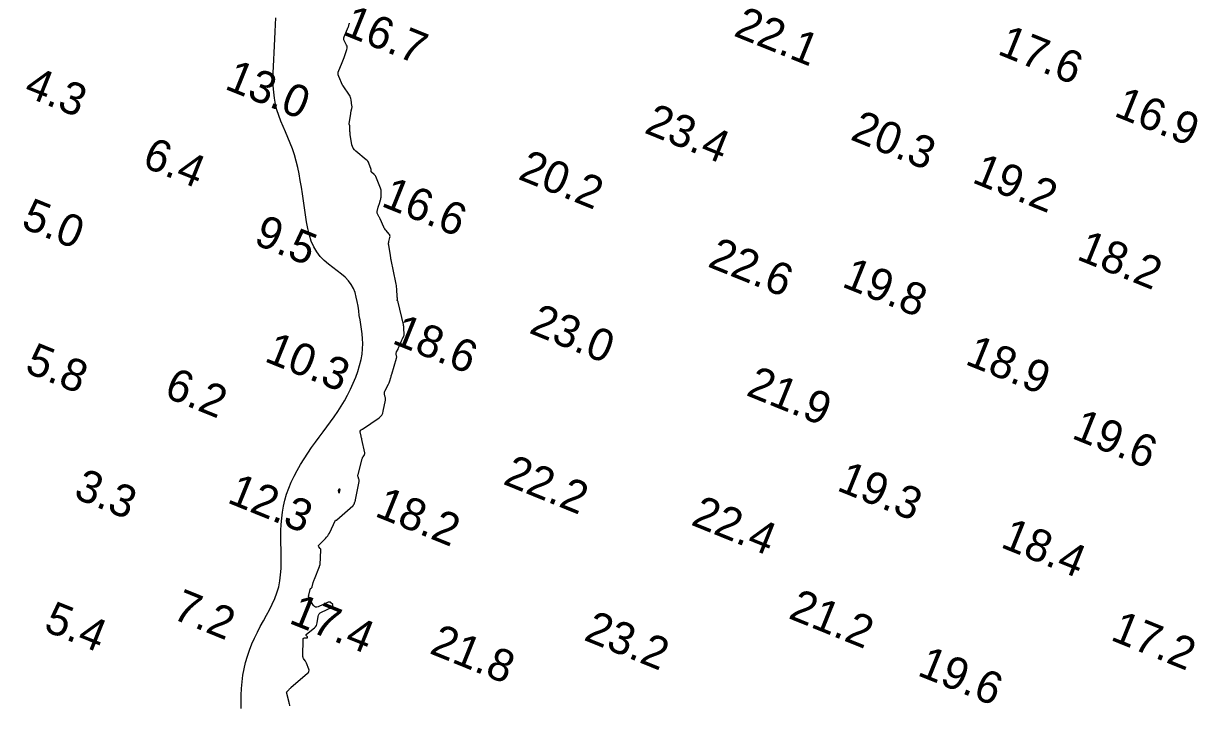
# Model space of a CAD drawing. Extents: x 3040093 to 3056816, y 408076 to 509144.
# Drawn here: x 3043782.7 to 3043964.6, y 439393.3 to 439499.2 of the extents above; entities that cross this region are included whole.
import ezdxf

# ---------------------------------------------------------------- set-up
doc = ezdxf.new("R2010")
doc.units = 0
for name, color, linetype in [('V-CHAN-CONT-EL12-1112', 7, 'Continuous'), ('V-CHAN-CONT-EL15', 7, 'Continuous'), ('V-TOPO-SOUN-0810', 7, 'Continuous')]:
    doc.layers.add(name, color=color, linetype=linetype)

msp = doc.modelspace()

# ---------------------------------------------------------------- linework, layer by layer
at = {"layer": 'V-CHAN-CONT-EL12-1112'}
msp.add_lwpolyline([(3043816.48, 439392.88), (3043816.49, 439393.92), (3043816.49, 439394.95), (3043816.52, 439395.98), (3043816.6, 439397.01), (3043816.72, 439398.02), (3043816.91, 439399.02), (3043817.15, 439400.01), (3043817.43, 439400.98), (3043817.77, 439401.94), (3043818.14, 439402.88), (3043818.54, 439403.8), (3043818.98, 439404.71), (3043819.44, 439405.6), (3043819.92, 439406.47), (3043820.4, 439407.34), (3043820.86, 439408.2), (3043821.29, 439409.07), (3043821.69, 439409.94), (3043822.02, 439410.83), (3043822.29, 439411.74), (3043822.48, 439412.67), (3043822.6, 439413.63), (3043822.67, 439414.6), (3043822.69, 439415.58), (3043822.68, 439416.57), (3043822.66, 439417.56), (3043822.64, 439418.54), (3043822.63, 439419.52), (3043822.64, 439420.49), (3043822.69, 439421.45), (3043822.77, 439422.4), (3043822.89, 439423.34), (3043823.05, 439424.28), (3043823.26, 439425.21), (3043823.53, 439426.13), (3043823.85, 439427.06), (3043824.23, 439427.99), (3043824.67, 439428.91), (3043825.15, 439429.83), (3043825.68, 439430.73), (3043826.23, 439431.62), (3043826.81, 439432.5), (3043827.4, 439433.36), (3043827.99, 439434.2), (3043828.59, 439435.01), (3043829.19, 439435.81), (3043829.77, 439436.59), (3043830.35, 439437.37), (3043830.92, 439438.16), (3043831.46, 439438.96), (3043832, 439439.78), (3043832.51, 439440.63), (3043832.99, 439441.51), (3043833.45, 439442.42), (3043833.87, 439443.35), (3043834.25, 439444.28), (3043834.58, 439445.21), (3043834.86, 439446.13), (3043835.08, 439447.03), (3043835.23, 439447.89), (3043835.32, 439448.72), (3043835.34, 439449.52), (3043835.32, 439450.28), (3043835.25, 439451.03), (3043835.16, 439451.75), (3043835.05, 439452.47), (3043834.93, 439453.18), (3043834.81, 439453.9), (3043834.71, 439454.61), (3043834.61, 439455.33), (3043834.49, 439456.05), (3043834.34, 439456.75), (3043834.14, 439457.43), (3043833.89, 439458.08), (3043833.56, 439458.7), (3043833.14, 439459.28), (3043832.63, 439459.82), (3043832.03, 439460.32), (3043831.38, 439460.82), (3043830.71, 439461.32), (3043830.02, 439461.84), (3043829.36, 439462.41), (3043828.74, 439463.04), (3043828.19, 439463.74), (3043827.74, 439464.54), (3043827.36, 439465.42), (3043827.06, 439466.37), (3043826.81, 439467.38), (3043826.6, 439468.42), (3043826.43, 439469.5), (3043826.28, 439470.59), (3043826.13, 439471.67), (3043825.98, 439472.75), (3043825.82, 439473.81), (3043825.65, 439474.85), (3043825.46, 439475.88), (3043825.24, 439476.88), (3043825, 439477.86), (3043824.73, 439478.81), (3043824.43, 439479.74), (3043824.09, 439480.63), (3043823.73, 439481.51), (3043823.36, 439482.37), (3043822.99, 439483.22), (3043822.63, 439484.07), (3043822.3, 439484.93), (3043822.02, 439485.8), (3043821.79, 439486.69), (3043821.62, 439487.61), (3043821.52, 439488.55), (3043821.46, 439489.52), (3043821.44, 439490.52), (3043821.46, 439491.53), (3043821.5, 439492.56), (3043821.54, 439493.61), (3043821.6, 439494.68), (3043821.65, 439495.76), (3043821.69, 439496.85), (3043821.74, 439497.94), (3043821.79, 439499.03), (3043821.85, 439500.11)], dxfattribs=at)
msp.add_lwpolyline([(3043831.56, 439426.61), (3043831.57, 439426.56), (3043831.58, 439426.51), (3043831.6, 439426.46), (3043831.62, 439426.42), (3043831.63, 439426.39), (3043831.65, 439426.36), (3043831.67, 439426.35), (3043831.68, 439426.35), (3043831.7, 439426.36), (3043831.71, 439426.39), (3043831.72, 439426.42), (3043831.73, 439426.46), (3043831.74, 439426.5), (3043831.75, 439426.55), (3043831.76, 439426.59), (3043831.77, 439426.62), (3043831.78, 439426.65), (3043831.78, 439426.68), (3043831.79, 439426.7), (3043831.8, 439426.73), (3043831.8, 439426.74), (3043831.81, 439426.76), (3043831.81, 439426.77), (3043831.81, 439426.79), (3043831.81, 439426.8), (3043831.81, 439426.81), (3043831.81, 439426.82), (3043831.81, 439426.83), (3043831.81, 439426.84), (3043831.8, 439426.85), (3043831.79, 439426.86), (3043831.79, 439426.87), (3043831.78, 439426.88), (3043831.77, 439426.89), (3043831.76, 439426.9), (3043831.75, 439426.91), (3043831.74, 439426.91), (3043831.73, 439426.92), (3043831.72, 439426.92), (3043831.72, 439426.93), (3043831.71, 439426.93), (3043831.71, 439426.93), (3043831.71, 439426.93), (3043831.7, 439426.93), (3043831.7, 439426.92), (3043831.69, 439426.92), (3043831.69, 439426.92), (3043831.68, 439426.91), (3043831.67, 439426.91), (3043831.66, 439426.9), (3043831.65, 439426.89), (3043831.63, 439426.88), (3043831.62, 439426.88), (3043831.61, 439426.86), (3043831.6, 439426.85), (3043831.58, 439426.84), (3043831.57, 439426.82), (3043831.56, 439426.8), (3043831.56, 439426.78), (3043831.55, 439426.76), (3043831.55, 439426.73), (3043831.55, 439426.69), (3043831.55, 439426.65)], close=True, dxfattribs=at)
at = {"layer": 'V-CHAN-CONT-EL15'}
msp.add_lwpolyline([(3043824, 439393.3), (3043824.01, 439393.35), (3043824, 439393.39), (3043823.95, 439393.59), (3043823.94, 439393.64), (3043823.93, 439393.69), (3043823.92, 439393.74), (3043823.91, 439393.79), (3043823.54, 439395.18), (3043823.53, 439395.28), (3043823.54, 439395.37), (3043823.57, 439395.45), (3043823.63, 439395.53), (3043823.9, 439395.83), (3043823.97, 439395.9), (3043824.04, 439395.97), (3043824.11, 439396.04), (3043824.19, 439396.11), (3043826.79, 439398.34), (3043826.92, 439398.48), (3043826.99, 439398.63), (3043827, 439398.8), (3043826.96, 439398.98), (3043826.6, 439399.92), (3043826.56, 439400.02), (3043826.52, 439400.11), (3043826.47, 439400.2), (3043826.41, 439400.29), (3043826.17, 439400.63), (3043826.11, 439400.72), (3043826.08, 439400.81), (3043826.05, 439400.91), (3043826.05, 439401.01), (3043826.1, 439403.63), (3043826.11, 439403.71), (3043826.15, 439403.77), (3043826.21, 439403.81), (3043826.29, 439403.83), (3043826.69, 439403.85), (3043826.75, 439403.86), (3043826.78, 439403.88), (3043826.78, 439403.92), (3043826.75, 439403.98), (3043826.58, 439404.21), (3043826.55, 439404.27), (3043826.54, 439404.33), (3043826.56, 439404.38), (3043826.6, 439404.43), (3043827.83, 439405.4), (3043828, 439405.56), (3043828.14, 439405.75), (3043828.23, 439405.95), (3043828.28, 439406.18), (3043828.41, 439407.15), (3043828.47, 439407.38), (3043828.57, 439407.56), (3043828.72, 439407.72), (3043828.92, 439407.84), (3043830.59, 439408.61), (3043830.61, 439408.62), (3043830.63, 439408.64), (3043830.65, 439408.67), (3043830.65, 439408.7), (3043830.68, 439408.86), (3043830.68, 439408.88), (3043830.68, 439408.89), (3043830.69, 439408.91), (3043830.69, 439408.92), (3043830.72, 439408.98), (3043830.72, 439409), (3043830.72, 439409.01), (3043830.71, 439409.02), (3043830.7, 439409.03), (3043830.34, 439409.33), (3043830.32, 439409.35), (3043830.29, 439409.36), (3043830.26, 439409.37), (3043830.23, 439409.38), (3043830.1, 439409.38), (3043830.06, 439409.38), (3043830.03, 439409.37), (3043830, 439409.37), (3043829.97, 439409.35), (3043828.44, 439408.65), (3043828.22, 439408.58), (3043828.03, 439408.6), (3043827.86, 439408.69), (3043827.71, 439408.86), (3043827.07, 439409.85), (3043826.99, 439409.99), (3043826.95, 439410.14), (3043826.94, 439410.29), (3043826.96, 439410.45), (3043827.16, 439411.33), (3043827.17, 439411.37), (3043827.19, 439411.41), (3043827.21, 439411.44), (3043827.25, 439411.48), (3043827.39, 439411.6), (3043827.42, 439411.63), (3043827.45, 439411.66), (3043827.47, 439411.7), (3043827.48, 439411.75), (3043827.66, 439412.45), (3043827.7, 439412.58), (3043827.74, 439412.71), (3043827.78, 439412.83), (3043827.83, 439412.96), (3043828.62, 439414.92), (3043828.63, 439414.95), (3043828.64, 439414.97), (3043828.65, 439415), (3043828.66, 439415.02), (3043828.7, 439415.13), (3043828.71, 439415.15), (3043828.72, 439415.18), (3043828.72, 439415.21), (3043828.73, 439415.23), (3043828.83, 439417.44), (3043828.83, 439417.52), (3043828.81, 439417.59), (3043828.78, 439417.67), (3043828.73, 439417.73), (3043828.51, 439417.99), (3043828.47, 439418.05), (3043828.46, 439418.12), (3043828.48, 439418.18), (3043828.53, 439418.24), (3043829.56, 439419.24), (3043829.74, 439419.44), (3043829.9, 439419.65), (3043830.05, 439419.87), (3043830.18, 439420.1), (3043831.13, 439422.08), (3043831.14, 439422.09), (3043831.15, 439422.1), (3043831.16, 439422.11), (3043831.18, 439422.11), (3043831.28, 439422.11), (3043831.28, 439422.11), (3043831.28, 439422.12), (3043831.29, 439422.12), (3043831.29, 439422.12), (3043831.3, 439422.13), (3043831.3, 439422.14), (3043831.3, 439422.14), (3043833.82, 439424.34), (3043833.88, 439424.4), (3043833.93, 439424.46), (3043833.97, 439424.53), (3043834.01, 439424.61), (3043834.12, 439424.93), (3043834.15, 439425.01), (3043834.17, 439425.1), (3043834.19, 439425.18), (3043834.21, 439425.26), (3043834.77, 439428.11), (3043834.79, 439428.21), (3043834.79, 439428.3), (3043834.77, 439428.39), (3043834.75, 439428.48), (3043834.62, 439428.83), (3043834.6, 439428.92), (3043834.59, 439429.01), (3043834.59, 439429.1), (3043834.61, 439429.19), (3043835.26, 439431.65), (3043835.29, 439431.73), (3043835.32, 439431.81), (3043835.35, 439431.88), (3043835.4, 439431.96), (3043835.59, 439432.24), (3043835.62, 439432.31), (3043835.65, 439432.39), (3043835.65, 439432.47), (3043835.64, 439432.55), (3043835.2, 439434.63), (3043835.18, 439434.75), (3043835.15, 439434.88), (3043835.12, 439435.01), (3043835.1, 439435.13), (3043834.95, 439435.83), (3043834.95, 439435.86), (3043834.95, 439435.89), (3043834.95, 439435.92), (3043834.96, 439435.94), (3043835.02, 439436.09), (3043835.02, 439436.1), (3043835.03, 439436.1), (3043835.04, 439436.11), (3043835.04, 439436.11), (3043835.07, 439436.12), (3043835.08, 439436.12), (3043835.09, 439436.13), (3043835.1, 439436.13), (3043835.1, 439436.14), (3043835.21, 439436.2), (3043835.23, 439436.21), (3043835.25, 439436.22), (3043835.27, 439436.23), (3043835.29, 439436.24), (3043837.87, 439437.99), (3043838.11, 439438.19), (3043838.31, 439438.43), (3043838.45, 439438.7), (3043838.53, 439439.01), (3043838.85, 439440.72), (3043838.87, 439440.84), (3043838.87, 439440.96), (3043838.86, 439441.08), (3043838.84, 439441.2), (3043838.73, 439441.67), (3043838.71, 439441.79), (3043838.71, 439441.91), (3043838.74, 439442.02), (3043838.78, 439442.13), (3043839.34, 439443.2), (3043839.4, 439443.33), (3043839.46, 439443.45), (3043839.51, 439443.58), (3043839.55, 439443.71), (3043839.7, 439444.25), (3043839.73, 439444.38), (3043839.77, 439444.52), (3043839.81, 439444.65), (3043839.85, 439444.78), (3043840.58, 439447.23), (3043840.6, 439447.31), (3043840.61, 439447.4), (3043840.61, 439447.48), (3043840.6, 439447.57), (3043840.55, 439447.92), (3043840.54, 439448), (3043840.55, 439448.09), (3043840.57, 439448.17), (3043840.6, 439448.25), (3043840.82, 439448.66), (3043840.86, 439448.75), (3043840.91, 439448.85), (3043840.95, 439448.95), (3043841, 439449.05), (3043841.37, 439449.95), (3043841.4, 439450.04), (3043841.44, 439450.13), (3043841.48, 439450.22), (3043841.53, 439450.3), (3043841.7, 439450.65), (3043841.74, 439450.74), (3043841.77, 439450.83), (3043841.78, 439450.92), (3043841.78, 439451.02), (3043841.74, 439451.83), (3043841.73, 439452), (3043841.71, 439452.16), (3043841.69, 439452.33), (3043841.65, 439452.49), (3043840.85, 439455.93), (3043840.84, 439455.96), (3043840.82, 439456), (3043840.81, 439456.03), (3043840.8, 439456.06), (3043840.71, 439456.21), (3043840.7, 439456.23), (3043840.7, 439456.25), (3043840.7, 439456.27), (3043840.7, 439456.29), (3043840.71, 439456.36), (3043840.71, 439456.38), (3043840.71, 439456.4), (3043840.71, 439456.42), (3043840.71, 439456.44), (3043840.71, 439456.57), (3043840.71, 439456.6), (3043840.71, 439456.63), (3043840.71, 439456.66), (3043840.7, 439456.69), (3043840.62, 439458.05), (3043840.6, 439458.29), (3043840.57, 439458.52), (3043840.53, 439458.75), (3043840.49, 439458.99), (3043839.74, 439462.52), (3043839.73, 439462.55), (3043839.73, 439462.59), (3043839.72, 439462.62), (3043839.72, 439462.66), (3043839.71, 439462.79), (3043839.7, 439462.82), (3043839.7, 439462.86), (3043839.69, 439462.89), (3043839.69, 439462.92), (3043839.67, 439463.06), (3043839.66, 439463.09), (3043839.66, 439463.13), (3043839.65, 439463.16), (3043839.65, 439463.19), (3043839.38, 439464.78), (3043839.36, 439464.93), (3043839.36, 439465.09), (3043839.38, 439465.24), (3043839.41, 439465.39), (3043839.56, 439465.99), (3043839.58, 439466.14), (3043839.57, 439466.28), (3043839.52, 439466.41), (3043839.44, 439466.53), (3043838.98, 439467.05), (3043838.88, 439467.18), (3043838.78, 439467.31), (3043838.69, 439467.46), (3043838.62, 439467.6), (3043838.03, 439468.88), (3043837.98, 439468.98), (3043837.93, 439469.08), (3043837.88, 439469.17), (3043837.83, 439469.27), (3043837.63, 439469.65), (3043837.59, 439469.74), (3043837.57, 439469.84), (3043837.57, 439469.94), (3043837.59, 439470.04), (3043837.75, 439470.71), (3043837.79, 439470.85), (3043837.83, 439470.99), (3043837.87, 439471.13), (3043837.92, 439471.26), (3043838.1, 439471.82), (3043838.14, 439471.96), (3043838.17, 439472.1), (3043838.19, 439472.24), (3043838.2, 439472.38), (3043838.22, 439473.03), (3043838.22, 439473.18), (3043838.2, 439473.33), (3043838.17, 439473.48), (3043838.11, 439473.63), (3043837.35, 439475.45), (3043837.3, 439475.54), (3043837.25, 439475.63), (3043837.19, 439475.71), (3043837.12, 439475.78), (3043836.71, 439476.15), (3043836.69, 439476.18), (3043836.67, 439476.2), (3043836.66, 439476.24), (3043836.66, 439476.27), (3043836.66, 439476.41), (3043836.65, 439476.44), (3043836.65, 439476.48), (3043836.64, 439476.51), (3043836.63, 439476.55), (3043836.29, 439477.51), (3043836.22, 439477.67), (3043836.13, 439477.82), (3043836.02, 439477.95), (3043835.89, 439478.07), (3043834.26, 439479.38), (3043834.04, 439479.6), (3043833.87, 439479.84), (3043833.74, 439480.11), (3043833.67, 439480.4), (3043833.41, 439481.99), (3043833.39, 439482.13), (3043833.37, 439482.27), (3043833.36, 439482.42), (3043833.35, 439482.56), (3043833.32, 439483.37), (3043833.32, 439483.4), (3043833.31, 439483.42), (3043833.3, 439483.44), (3043833.29, 439483.46), (3043833.23, 439483.53), (3043833.22, 439483.55), (3043833.21, 439483.57), (3043833.21, 439483.6), (3043833.21, 439483.62), (3043833.47, 439485.25), (3043833.48, 439485.35), (3043833.5, 439485.45), (3043833.52, 439485.54), (3043833.55, 439485.64), (3043833.65, 439486.02), (3043833.67, 439486.12), (3043833.68, 439486.22), (3043833.68, 439486.31), (3043833.67, 439486.41), (3043833.55, 439487.37), (3043833.51, 439487.56), (3043833.46, 439487.74), (3043833.38, 439487.92), (3043833.28, 439488.08), (3043832.28, 439489.53), (3043832.28, 439489.54), (3043832.27, 439489.55), (3043832.27, 439489.56), (3043832.26, 439489.57), (3043832.23, 439489.6), (3043832.23, 439489.61), (3043832.22, 439489.62), (3043832.22, 439489.63), (3043832.21, 439489.64), (3043831.63, 439490.99), (3043831.55, 439491.22), (3043831.53, 439491.44), (3043831.55, 439491.67), (3043831.62, 439491.9), (3043832.06, 439492.92), (3043832.16, 439493.17), (3043832.26, 439493.42), (3043832.35, 439493.67), (3043832.44, 439493.92), (3043832.88, 439495.2), (3043832.92, 439495.37), (3043832.93, 439495.53), (3043832.9, 439495.7), (3043832.83, 439495.85), (3043832.5, 439496.49), (3043832.43, 439496.65), (3043832.4, 439496.81), (3043832.42, 439496.97), (3043832.47, 439497.13), (3043833.1, 439498.65), (3043833.12, 439498.71), (3043833.14, 439498.77), (3043833.16, 439498.83), (3043833.18, 439498.89), (3043833.25, 439499.14), (3043833.26, 439499.2), (3043833.27, 439499.26)], dxfattribs=at)

# ---------------------------------------------------------------- texts
at = {"layer": 'V-TOPO-SOUN-0810'}
for s, p in [('16.7 ', (3043831.97, 439497.6)), ('22.1 ', (3043892.74, 439497.37)), ('17.6 ', (3043933.68, 439494.52)), ('13.0 ', (3043813.73, 439489.13)), ('4.3', (3043782.54, 439488.07)), ('16.9 ', (3043951.76, 439484.94)), ('23.4 ', (3043878.86, 439482.31)), ('20.3 ', (3043910.85, 439481.26)), ('6.4', (3043800.91, 439477.08)), ('20.2 ', (3043859.27, 439475.13)), ('19.2 ', (3043929.74, 439474.6)), ('16.6 ', (3043838.04, 439470.93)), ('5.0', (3043782.13, 439467.6)), ('9.5', (3043818.23, 439465.04)), ('22.6 ', (3043888.7, 439461.54)), ('18.2 ', (3043945.98, 439462.66)), ('19.8 ', (3043909.53, 439458.43)), ('23.0 ', (3043860.98, 439451.24)), ('18.6 ', (3043839.72, 439449.63)), ('5.8', (3043782.7, 439445.16)), ('10.3 ', (3043819.9, 439446.84)), ('18.9 ', (3043928.66, 439446.39)), ('6.2', (3043804.32, 439441.32)), ('21.9 ', (3043894.67, 439441.56)), ('19.6 ', (3043945.2, 439434.9)), ('22.2 ', (3043856.94, 439427.78)), ('3.3', (3043790.28, 439425.64)), ('19.3 ', (3043908.75, 439426.8)), ('12.3 ', (3043814.13, 439424.9)), ('18.2 ', (3043837.03, 439422.8)), ('22.4 ', (3043886.11, 439421.45)), ('18.4 ', (3043934.17, 439417.97)), ('7.2', (3043805.57, 439406.9)), ('21.2 ', (3043901.23, 439406.95)), ('5.4', (3043785.62, 439405.03)), ('17.4 ', (3043823.71, 439406.2)), ('23.2 ', (3043869.47, 439403.57)), ('17.2 ', (3043951.23, 439403.57)), ('21.8 ', (3043845.52, 439401.5)), ('19.6 ', (3043921.25, 439398.09))]:
    msp.add_text(s, height=5, rotation=338, dxfattribs=at).set_placement(p)

doc.saveas('drawing.dxf')
